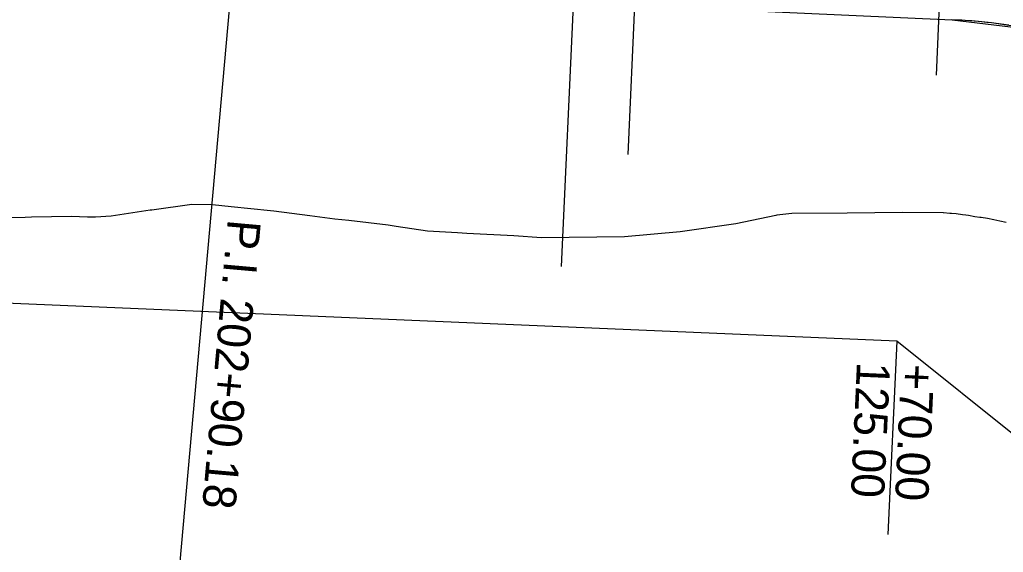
# Model space of a CAD drawing. Extents: x -70 to 701944, y -4 to 666871.
# Drawn here: x 667856.7 to 668034.5, y 656371.4 to 656467.7 of the extents above; entities that cross this region are included whole.
import ezdxf

# ---------------------------------------------------------------- set-up
doc = ezdxf.new("R2010")
doc.units = 0
for name, color, linetype in [('R_Detour', 7, 'Continuous'), ('R_Draft', 7, 'Continuous'), ('R_Horz Alg Annot', 7, 'Continuous'), ('R_No Plot', 7, 'Continuous'), ('R_Proposed Const Limits', 7, 'Continuous'), ('R_Proposed Road', 7, 'Continuous'), ('R_ROW', 7, 'Continuous'), ('R_Temp Easement Annot', 7, 'Continuous'), ('T_Indications', 7, 'Continuous')]:
    doc.layers.add(name, color=color, linetype=linetype)

msp = doc.modelspace()

# ---------------------------------------------------------------- linework, layer by layer
at = {"layer": 'R_Detour'}
for p, q in [((667966.67, 656443.37), (667970.89, 656536.74)), ((668022.37, 656457.69), (668025.83, 656534.26))]:
    msp.add_line(p, q, dxfattribs=at)
at = {"layer": 'R_Draft'}
msp.add_line((667954.63, 656423.07), (667963.15, 656611.66), dxfattribs=at)
at = {"layer": 'R_Horz Alg Annot'}
msp.add_lwpolyline([(667900.78, 656539.91), (667885.03, 656362.96)], dxfattribs=at)
at = {"layer": 'R_No Plot'}
msp.add_lwpolyline([(667967.89, 656470.31), (668025.19, 656467.72), (668040.31, 656465.86), (668054.07, 656461.99), (668062.77, 656458.36), (668073.06, 656452.68), (668081.87, 656446.38), (668083.85, 656444.75), (668087.77, 656531.46), (667970.89, 656536.74)], close=True, dxfattribs=at)
at = {"layer": 'R_Proposed Const Limits'}
for points in [[(668023.57, 656432.8), (668016.25, 656432.86), (668006.23, 656432.73), (667996.22, 656432.65), (667993.52, 656432.35), (667993.36, 656432.32), (667986.13, 656430.84), (667976.05, 656429.37), (667966, 656428.46), (667955.98, 656428.34), (667950.97, 656428.3), (667945.98, 656428.62), (667937.51, 656429.05), (667935.83, 656429.16), (667930.38, 656429.51), (667924.73, 656430.32), (667923.28, 656430.55), (667916.19, 656431.39), (667913.66, 656431.67), (667909.1, 656432.26), (667902.61, 656433.08), (667902.01, 656433.14), (667894.92, 656433.87), (667891.54, 656434.22), (667887.8, 656434.32), (667880.54, 656433.31), (667880.28, 656433.28), (667873.24, 656432.22), (667870.37, 656432.01), (667868.93, 656432.01), (667866.03, 656432.12), (667858.8, 656431.99), (667857.68, 656431.98), (667851.57, 656431.92)], [(668034.97, 656431.05), (668033.85, 656431.31), (668032.76, 656431.53), (668032.73, 656431.54), (668031.6, 656431.75), (668030.47, 656431.94), (668030.22, 656431.98), (668029.33, 656432.1), (668028.2, 656432.29), (668027.67, 656432.37), (668027.06, 656432.45), (668025.92, 656432.59), (668025.11, 656432.67), (668024.78, 656432.7), (668023.64, 656432.79)]]:
    msp.add_lwpolyline(points, dxfattribs=at)
at = {"layer": 'R_Proposed Road'}
msp.add_lwpolyline([(668035.49, 656466.72), (668034.1, 656466.92), (668032.32, 656467.14), (668031.49, 656467.24), (668030.54, 656467.34), (668028.75, 656467.5), (668027.48, 656467.59), (668026.97, 656467.63), (668025.18, 656467.72)], dxfattribs=at)
at = {"layer": 'R_ROW'}
msp.add_lwpolyline([(668068.22, 656367.07), (668015.2, 656409.61), (667518.06, 656430.84), (667204.93, 656412.96), (667078.78, 656456.7), (667035.95, 656483.66), (666996.35, 656493.45), (666927.34, 656472.55), (666845.47, 656477.25), (666774.58, 656503.47), (666573.01, 656517.59), (666494.28, 656503.13), (666386.7, 656514.99), (666322.44, 656532.91), (666194.58, 656538.69), (665874.18, 656537.15), (665794.4, 656521.73), (665682.43, 656524.79)], dxfattribs=at)
at = {"layer": 'R_Temp Easement Annot'}
msp.add_lwpolyline([(668015.2, 656409.61), (668013.62, 656374.65)], dxfattribs=at)
at = {"layer": 'T_Indications'}
for radius in [109.5, 97.5]:
    msp.add_arc((668020.75, 656370.32), radius, 42.6458, 87.413, dxfattribs=at)

# ---------------------------------------------------------------- texts
at = {"layer": 'R_Horz Alg Annot'}
msp.add_text('P.I. 202+90.18', height=6, rotation=264.913, dxfattribs=at).set_placement((667894.31, 656431.75))
at = {"layer": 'R_Temp Easement Annot'}
for s, p in [('125.00', (668008.02, 656405.93)), ('+70.00', (668016.01, 656405.57))]:
    msp.add_text(s, height=6, rotation=267.4131, dxfattribs=at).set_placement(p)

doc.saveas('drawing.dxf')
